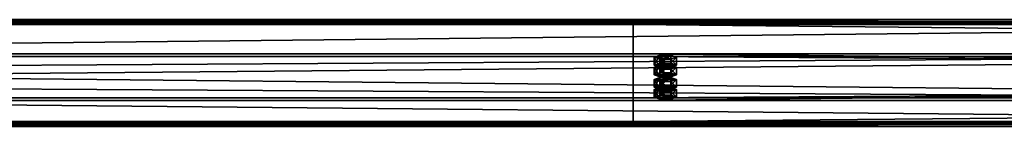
# Model space of a CAD drawing. Header units: millimetres. Extents: x -333 to 67333, y -930 to 39730.
# Tile 499 of 656: x 26728 to 27646, y 8260 to 8360. Entities that reach past the tile are written whole.
import ezdxf

# ---------------------------------------------------------------- set-up
doc = ezdxf.new("R2010")
doc.units = ezdxf.units.MM
doc.layers.add('13', color=7, linetype='Continuous')
doc.layers.add('95', color=7, linetype='Continuous')

msp = doc.modelspace()

# ---------------------------------------------------------------- meshes
at = {"layer": '13', "color": 30}
mesh = msp.add_polyface(dxfattribs=at)
corners = [(28500.01, 8356.55, 5208.49), (28500.01, 8284.16, 5193.1), (21700.01, 8284.16, 5193.1), (21700.01, 8356.55, 5208.49), (28500.01, 8325.33, 4999.43), (21700.01, 8325.33, 4999.43), (28500.01, 8264.68, 4986.54), (21700.01, 8264.68, 4986.54), (28500.01, 8261.98, 4999.26), (21700.01, 8261.98, 4999.26), (28500.01, 8260.03, 4998.84), (21700.01, 8260.03, 4998.84), (28500.01, 8263.14, 4984.17), (21700.01, 8263.14, 4984.17), (28500.01, 8327.7, 4997.89), (21700.01, 8327.7, 4997.89), (28500.01, 8286.54, 5191.56), (21700.01, 8286.54, 5191.56), (28500.01, 8355.01, 5206.12), (21700.01, 8355.01, 5206.12), (28500.01, 8357.71, 5193.4), (21700.01, 8357.71, 5193.4), (28500.01, 8359.67, 5193.82), (21700.01, 8359.67, 5193.82)]
mesh.append_faces([[corners[k] for k in face] for face in [(0, 2, 3, 3), (1, 5, 2, 2), (4, 7, 5, 5), (6, 9, 7, 7), (8, 11, 9, 9), (10, 13, 11, 11), (12, 15, 13, 13), (14, 17, 15, 15), (16, 19, 17, 17), (18, 21, 19, 19), (20, 23, 21, 21), (22, 3, 23, 23), (8, 12, 10, 10), (20, 0, 22, 22), (11, 7, 9, 9)]], dxfattribs={"vtx0": -1, "color": 30})
mesh.append_faces([[corners[k] for k in face] for face in [(12, 6, 14, 14), (14, 1, 16, 16), (16, 0, 18, 18), (18, 0, 20, 20), (3, 19, 23, 23), (19, 2, 17, 17), (17, 2, 15, 15), (15, 5, 13, 13), (13, 7, 11, 11)]], dxfattribs={"vtx0": -1, "vtx1": -1, "color": 30})
mesh.append_faces([[corners[k] for k in face] for face in [(12, 8, 6, 6), (14, 6, 4, 4), (14, 4, 1, 1), (16, 1, 0, 0), (19, 3, 2, 2), (15, 2, 5, 5), (13, 5, 7, 7)]], dxfattribs={"vtx0": -1, "vtx2": -1, "vtx3": -1, "color": 30})
mesh.append_faces([[corners[k] for k in face] for face in [(21, 23, 19, 19)]], dxfattribs={"vtx1": -1, "color": 30})
mesh.append_faces([[corners[k] for k in face] for face in [(0, 1, 2, 2), (1, 4, 5, 5), (4, 6, 7, 7), (6, 8, 9, 9), (8, 10, 11, 11), (10, 12, 13, 13), (12, 14, 15, 15), (14, 16, 17, 17), (16, 18, 19, 19), (18, 20, 21, 21), (20, 22, 23, 23), (22, 0, 3, 3)]], dxfattribs={"vtx2": -1, "vtx3": -1, "color": 30})
mesh = msp.add_polyface(dxfattribs=at)
corners = [(34100.01, 8356.55, 5208.49), (34100.01, 8284.16, 5193.1), (27300.01, 8284.16, 5193.1), (27300.01, 8356.55, 5208.49), (34100.01, 8325.33, 4999.43), (27300.01, 8325.33, 4999.43), (34100.01, 8264.68, 4986.54), (27300.01, 8264.68, 4986.54), (34100.01, 8261.98, 4999.26), (27300.01, 8261.98, 4999.26), (34100.01, 8260.03, 4998.84), (27300.01, 8260.03, 4998.84), (34100.01, 8263.14, 4984.17), (27300.01, 8263.14, 4984.17), (34100.01, 8327.7, 4997.89), (27300.01, 8327.7, 4997.89), (34100.01, 8286.54, 5191.56), (27300.01, 8286.54, 5191.56), (34100.01, 8355.01, 5206.12), (27300.01, 8355.01, 5206.12), (34100.01, 8357.71, 5193.4), (27300.01, 8357.71, 5193.4), (34100.01, 8359.67, 5193.82), (27300.01, 8359.67, 5193.82)]
mesh.append_faces([[corners[k] for k in face] for face in [(0, 2, 3, 3), (1, 5, 2, 2), (4, 7, 5, 5), (6, 9, 7, 7), (8, 11, 9, 9), (10, 13, 11, 11), (12, 15, 13, 13), (14, 17, 15, 15), (16, 19, 17, 17), (18, 21, 19, 19), (20, 23, 21, 21), (22, 3, 23, 23), (8, 12, 10, 10), (20, 0, 22, 22), (11, 7, 9, 9)]], dxfattribs={"vtx0": -1, "color": 30})
mesh.append_faces([[corners[k] for k in face] for face in [(12, 6, 14, 14), (14, 1, 16, 16), (16, 0, 18, 18), (18, 0, 20, 20), (3, 19, 23, 23), (19, 2, 17, 17), (17, 2, 15, 15), (15, 5, 13, 13), (13, 7, 11, 11)]], dxfattribs={"vtx0": -1, "vtx1": -1, "color": 30})
mesh.append_faces([[corners[k] for k in face] for face in [(12, 8, 6, 6), (14, 6, 4, 4), (14, 4, 1, 1), (16, 1, 0, 0), (19, 3, 2, 2), (15, 2, 5, 5), (13, 5, 7, 7)]], dxfattribs={"vtx0": -1, "vtx2": -1, "vtx3": -1, "color": 30})
mesh.append_faces([[corners[k] for k in face] for face in [(21, 23, 19, 19)]], dxfattribs={"vtx1": -1, "color": 30})
mesh.append_faces([[corners[k] for k in face] for face in [(0, 1, 2, 2), (1, 4, 5, 5), (4, 6, 7, 7), (6, 8, 9, 9), (8, 10, 11, 11), (10, 12, 13, 13), (12, 14, 15, 15), (14, 16, 17, 17), (16, 18, 19, 19), (18, 20, 21, 21), (20, 22, 23, 23), (22, 0, 3, 3)]], dxfattribs={"vtx2": -1, "vtx3": -1, "color": 30})
at = {"layer": '95', "color": 20}
mesh = msp.add_polyface(dxfattribs=at)
corners = [(27324.01, 8294.56, 5144.2), (27324.81, 8295.18, 5141.26), (27324.81, 8297.14, 5141.68), (27324.01, 8296.52, 5144.61), (27327.01, 8295.64, 5139.11), (27327.01, 8297.6, 5139.53), (27330.01, 8295.81, 5138.33), (27330.01, 8297.76, 5138.74), (27333.01, 8295.64, 5139.11), (27333.01, 8297.6, 5139.53), (27335.21, 8295.18, 5141.26), (27335.21, 8297.14, 5141.68), (27336.01, 8294.56, 5144.2), (27336.01, 8296.52, 5144.61), (27335.21, 8293.94, 5147.13), (27335.21, 8295.89, 5147.55), (27333.01, 8293.48, 5149.28), (27333.01, 8295.44, 5149.7), (27330.01, 8293.31, 5150.07), (27330.01, 8295.27, 5150.48), (27327.01, 8293.48, 5149.28), (27327.01, 8295.44, 5149.7), (27324.81, 8293.94, 5147.13), (27324.81, 8295.89, 5147.55), (27319.62, 8296.52, 5144.61), (27324.81, 8298.39, 5135.81), (27324.81, 8305.72, 5137.37), (27319.62, 8303.85, 5146.17), (27335.21, 8298.39, 5135.81), (27335.21, 8305.72, 5137.37), (27340.4, 8296.52, 5144.61), (27340.4, 8303.85, 5146.17), (27335.21, 8294.64, 5153.42), (27335.21, 8301.98, 5154.98), (27324.81, 8294.64, 5153.42), (27324.81, 8301.98, 5154.98), (27319.62, 8287.22, 5142.64), (27324.81, 8289.09, 5133.83), (27324.81, 8296.43, 5135.39), (27319.62, 8294.56, 5144.2), (27335.21, 8289.09, 5133.83), (27335.21, 8296.43, 5135.39), (27340.4, 8287.22, 5142.64), (27340.4, 8294.56, 5144.2), (27335.21, 8285.35, 5151.44), (27335.21, 8292.69, 5153), (27324.81, 8285.35, 5151.44), (27324.81, 8292.69, 5153), (27324.01, 8315.35, 5046.38), (27324.81, 8315.97, 5043.45), (27324.81, 8317.93, 5043.86), (27324.01, 8317.31, 5046.8), (27327.01, 8316.43, 5041.3), (27327.01, 8318.39, 5041.72), (27330.01, 8316.6, 5040.51), (27330.01, 8318.55, 5040.93), (27333.01, 8316.43, 5041.3), (27333.01, 8318.39, 5041.72), (27335.21, 8315.97, 5043.45), (27335.21, 8317.93, 5043.86), (27336.01, 8315.35, 5046.38), (27336.01, 8317.31, 5046.8), (27335.21, 8314.73, 5049.32), (27335.21, 8316.68, 5049.73), (27333.01, 8314.27, 5051.47), (27333.01, 8316.23, 5051.88), (27330.01, 8314.1, 5052.25), (27330.01, 8316.06, 5052.67), (27327.01, 8314.27, 5051.47), (27327.01, 8316.23, 5051.88), (27324.81, 8314.73, 5049.32), (27324.81, 8316.68, 5049.73), (27319.62, 8317.31, 5046.8), (27324.81, 8319.18, 5037.99), (27324.81, 8326.51, 5039.55), (27319.62, 8324.64, 5048.36), (27335.21, 8319.18, 5037.99), (27335.21, 8326.51, 5039.55), (27340.4, 8317.31, 5046.8), (27340.4, 8324.64, 5048.36), (27335.21, 8315.44, 5055.6), (27335.21, 8322.77, 5057.16), (27324.81, 8315.44, 5055.6), (27324.81, 8322.77, 5057.16), (27319.62, 8308.01, 5044.82), (27324.81, 8309.89, 5036.02), (27324.81, 8317.22, 5037.58), (27319.62, 8315.35, 5046.38), (27335.21, 8309.89, 5036.02), (27335.21, 8317.22, 5037.58), (27340.4, 8308.01, 5044.82), (27340.4, 8315.35, 5046.38), (27335.21, 8306.14, 5053.63), (27335.21, 8313.48, 5055.19), (27324.81, 8306.14, 5053.63), (27324.81, 8313.48, 5055.19)]
mesh.append_faces([[corners[k] for k in face] for face in [(0, 2, 3, 3), (1, 5, 2, 2), (4, 7, 5, 5), (6, 9, 7, 7), (8, 11, 9, 9), (10, 13, 11, 11), (12, 15, 13, 13), (14, 17, 15, 15), (16, 19, 17, 17), (18, 21, 19, 19), (20, 23, 21, 21), (22, 3, 23, 23), (4, 8, 6, 6), (16, 20, 18, 18), (21, 17, 19, 19), (9, 5, 7, 7), (24, 26, 27, 27), (25, 29, 26, 26), (28, 31, 29, 29), (30, 33, 31, 31), (32, 35, 33, 33), (34, 27, 35, 35), (25, 30, 28, 28), (32, 24, 34, 34), (27, 33, 35, 35), (31, 26, 29, 29), (36, 38, 39, 39), (37, 41, 38, 38), (40, 43, 41, 41), (42, 45, 43, 43), (44, 47, 45, 45), (46, 39, 47, 47), (37, 42, 40, 40), (44, 36, 46, 46), (39, 45, 47, 47), (43, 38, 41, 41), (48, 50, 51, 51), (49, 53, 50, 50), (52, 55, 53, 53), (54, 57, 55, 55), (56, 59, 57, 57), (58, 61, 59, 59), (60, 63, 61, 61), (62, 65, 63, 63), (64, 67, 65, 65), (66, 69, 67, 67), (68, 71, 69, 69), (70, 51, 71, 71), (52, 56, 54, 54), (64, 68, 66, 66), (69, 65, 67, 67), (57, 53, 55, 55), (72, 74, 75, 75), (73, 77, 74, 74), (76, 79, 77, 77), (78, 81, 79, 79), (80, 83, 81, 81), (82, 75, 83, 83), (73, 78, 76, 76), (80, 72, 82, 82), (75, 81, 83, 83), (79, 74, 77, 77), (84, 86, 87, 87), (85, 89, 86, 86), (88, 91, 89, 89), (90, 93, 91, 91), (92, 95, 93, 93), (94, 87, 95, 95), (85, 90, 88, 88), (92, 84, 94, 94), (87, 93, 95, 95), (91, 86, 89, 89)]], dxfattribs={"vtx0": -1, "color": 20})
mesh.append_faces([[corners[k] for k in face] for face in [(8, 4, 10, 10), (10, 1, 12, 12), (12, 0, 14, 14), (14, 22, 16, 16), (17, 23, 15, 15), (15, 3, 13, 13), (13, 2, 11, 11), (11, 5, 9, 9), (30, 24, 32, 32), (33, 27, 31, 31), (42, 36, 44, 44), (45, 39, 43, 43), (56, 52, 58, 58), (58, 49, 60, 60), (60, 48, 62, 62), (62, 70, 64, 64), (65, 71, 63, 63), (63, 51, 61, 61), (61, 50, 59, 59), (59, 53, 57, 57), (78, 72, 80, 80), (81, 74, 79, 79), (90, 84, 92, 92), (93, 87, 91, 91)]], dxfattribs={"vtx0": -1, "vtx1": -1, "color": 20})
mesh.append_faces([[corners[k] for k in face] for face in [(10, 4, 1, 1), (12, 1, 0, 0), (14, 0, 22, 22), (16, 22, 20, 20), (17, 21, 23, 23), (15, 23, 3, 3), (13, 3, 2, 2), (11, 2, 5, 5), (30, 25, 24, 24), (31, 27, 26, 26), (42, 37, 36, 36), (43, 39, 38, 38), (58, 52, 49, 49), (60, 49, 48, 48), (62, 48, 70, 70), (64, 70, 68, 68), (65, 69, 71, 71), (63, 71, 51, 51), (61, 51, 50, 50), (59, 50, 53, 53), (78, 73, 72, 72), (81, 75, 74, 74), (90, 85, 84, 84), (91, 87, 86, 86)]], dxfattribs={"vtx0": -1, "vtx2": -1, "vtx3": -1, "color": 20})
mesh.append_faces([[corners[k] for k in face] for face in [(0, 1, 2, 2), (1, 4, 5, 5), (4, 6, 7, 7), (6, 8, 9, 9), (8, 10, 11, 11), (10, 12, 13, 13), (12, 14, 15, 15), (14, 16, 17, 17), (16, 18, 19, 19), (18, 20, 21, 21), (20, 22, 23, 23), (22, 0, 3, 3), (24, 25, 26, 26), (25, 28, 29, 29), (28, 30, 31, 31), (30, 32, 33, 33), (32, 34, 35, 35), (34, 24, 27, 27), (36, 37, 38, 38), (37, 40, 41, 41), (40, 42, 43, 43), (42, 44, 45, 45), (44, 46, 47, 47), (46, 36, 39, 39), (48, 49, 50, 50), (49, 52, 53, 53), (52, 54, 55, 55), (54, 56, 57, 57), (56, 58, 59, 59), (58, 60, 61, 61), (60, 62, 63, 63), (62, 64, 65, 65), (64, 66, 67, 67), (66, 68, 69, 69), (68, 70, 71, 71), (70, 48, 51, 51), (72, 73, 74, 74), (73, 76, 77, 77), (76, 78, 79, 79), (78, 80, 81, 81), (80, 82, 83, 83), (82, 72, 75, 75), (84, 85, 86, 86), (85, 88, 89, 89), (88, 90, 91, 91), (90, 92, 93, 93), (92, 94, 95, 95), (94, 84, 87, 87)]], dxfattribs={"vtx2": -1, "vtx3": -1, "color": 20})

doc.saveas('drawing.dxf')
